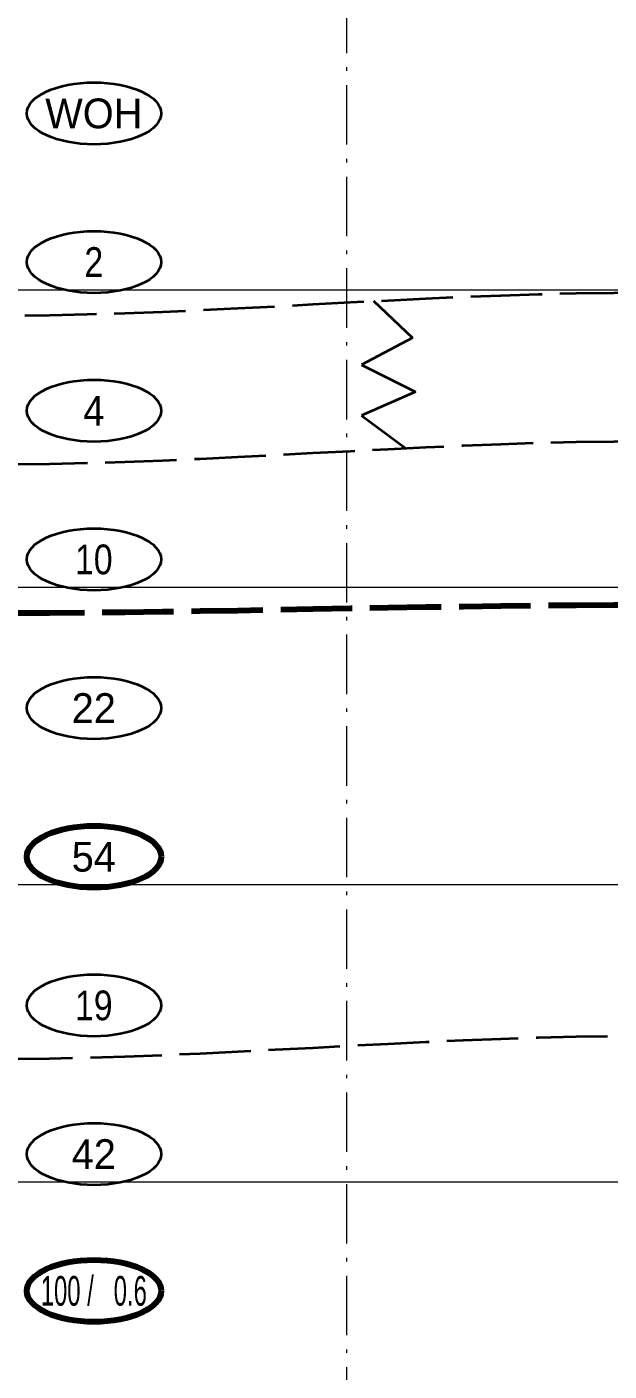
# Model space of a CAD drawing. Extents: x -582 to 653, y -817 to -3.
# Drawn here: x -64.82 to -45.24, y -765.92 to -720.71 of the extents above; entities that cross this region are included whole.
import ezdxf
from ezdxf.enums import TextEntityAlignment as Align

# ---------------------------------------------------------------- set-up
doc = ezdxf.new("R2010")
doc.units = 0
doc.header["$LTSCALE"] = 0.4
doc.linetypes.add('DOT_DASHED', pattern=[7.7, 5, -1.2, 0.3, -1.2])
doc.linetypes.add('LONG_DASHED', pattern=[7.5, 6, -1.5])
for name, color, linetype, lineweight in [('26', 7, 'LONG_DASHED', 40), ('27', 7, 'Continuous', 40), ('7', 7, 'Continuous', 13)]:
    doc.layers.add(name, color=color, linetype=linetype, lineweight=lineweight)

msp = doc.modelspace()

# ---------------------------------------------------------------- linework, layer by layer
at = {"layer": '26'}
msp.add_lwpolyline([(-53.1651, -729.9229), (-51.8581, -731.1745), (-53.5639, -732.0782), (-51.7578, -732.9819), (-53.5639, -733.7851), (-52.1024, -734.8662)], dxfattribs=at)
for points in [[(-88.8825, -730.4716), (-71.5863, -730.4226), (-67.8189, -730.4226), (-65.3189, -730.4226), (-45.0863, -729.6526), (-41.3189, -729.6526), (-38.8189, -729.6526), (-12.827, -729.7687)], [(-89.1835, -735.3917), (-71.5863, -735.4226), (-67.8189, -735.4226), (-65.3189, -735.4226), (-45.0863, -734.6526), (-41.3189, -734.6526), (-38.8189, -734.6526), (-12.827, -734.6889)], [(-89.6852, -755.3736), (-71.5863, -755.4226), (-67.8189, -755.4226), (-65.3189, -755.4226), (-45.0863, -754.6526), (-41.3189, -754.6526), (-38.8189, -754.6526), (-12.0243, -754.7711)]]:
    msp.add_spline(points, degree=3, dxfattribs=at)
at = {"layer": '26', "lineweight": 100}
msp.add_spline([(-89.2839, -740.3119), (-71.5863, -740.4226), (-67.8189, -740.4226), (-65.3189, -740.4226), (-45.0863, -740.1525), (-41.3189, -740.1525), (-38.8189, -740.1525), (-12.2249, -740.4123)], degree=3, dxfattribs=at)
at = {"layer": '27'}
for centre in [(-62.5615, -723.6226), (-62.5615, -728.6226), (-62.5615, -733.6226), (-62.5615, -738.6226), (-62.5615, -743.6226), (-62.5615, -753.6226), (-62.5615, -758.6226)]:
    msp.add_ellipse(centre, major_axis=(2.2574, 0), ratio=0.461538, dxfattribs=at)
at = {"layer": '27', "lineweight": 100}
for centre in [(-62.5615, -748.6226), (-62.5615, -763.2226)]:
    msp.add_ellipse(centre, major_axis=(2.2574, 0), ratio=0.461538, dxfattribs=at)
at = {"layer": '7', "linetype": 'DOT_DASHED'}
msp.add_line((-54.0689, -679.5526), (-54.0689, -817.315), dxfattribs=at)
msp.add_line((-54.0689, -679.5526), (-54.0689, -817.315), dxfattribs=at)
at = {"layer": '7'}
for p, q in [((-81.3332, -729.5526), (-41.3189, -729.5526)), ((-65.3189, -729.5526), (-63.5793, -729.5526)), ((-61.5437, -729.5526), (-28.9686, -729.5526)), ((-81.3332, -739.5526), (-41.3189, -739.5526)), ((-65.3189, -739.5526), (-63.5791, -739.5526)), ((-61.544, -739.5526), (-28.9686, -739.5526)), ((-81.3332, -749.5526), (-41.3189, -749.5526)), ((-65.3189, -749.5526), (-63.5793, -749.5526)), ((-61.5437, -749.5526), (-28.9686, -749.5526)), ((-81.3332, -759.5526), (-41.3189, -759.5526)), ((-65.3189, -759.5526), (-63.5793, -759.5526)), ((-61.5437, -759.5526), (-28.9686, -759.5526))]:
    msp.add_line(p, q, dxfattribs=at)

# ---------------------------------------------------------------- texts
at = {"layer": '27'}
for s, p in [('WOH', (-62.5689, -724.1225)), ('22', (-62.5691, -744.1225)), ('54', (-62.569, -749.1225)), ('42', (-62.5691, -759.1225))]:
    msp.add_text(s, height=1, dxfattribs=at).set_placement(p, align=Align.CENTER)
for s, width, p in [('2', 0.85, (-62.5689, -729.1225)), ('4', 0.95, (-62.569, -734.1225)), ('10', 0.85, (-62.5689, -739.1225)), ('19', 0.85, (-62.569, -754.1225)), ('100 /   0.6', 0.6, (-62.5689, -763.7225))]:
    msp.add_text(s, height=1, dxfattribs=dict(at, width=width)).set_placement(p, align=Align.CENTER)

doc.saveas('drawing.dxf')
